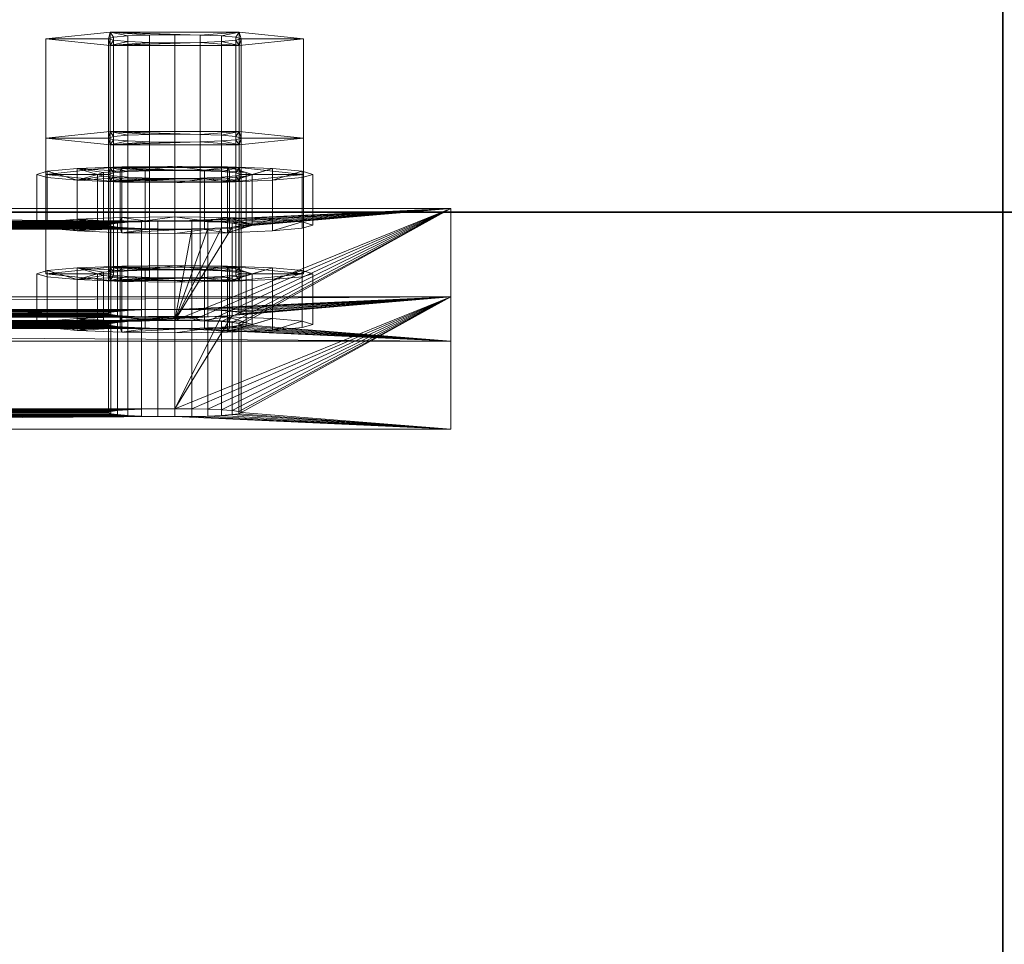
# Model space of a CAD drawing. Extents: x -0.3 to 41.3, y 0 to 17.8.
# Tile 539 of 625: x 34.2414 to 34.3306, y 10.9235 to 11.0072. Entities that reach past the tile are written whole.
import ezdxf

# ---------------------------------------------------------------- set-up
doc = ezdxf.new("R2010")
doc.units = 0
doc.header["$MEASUREMENT"] = 0
for name, color, linetype, lineweight in [('ANILHAS', 135, 'Continuous', 0), ('PLACAS_DE_BASE', 144, 'Continuous', 0), ('PORCAS', 157, 'Continuous', 0)]:
    doc.layers.add(name, color=color, linetype=linetype, lineweight=lineweight)
for name, color, linetype in [('V107', 7, 'Continuous'), ('V135', 7, 'Continuous'), ('V208', 7, 'Continuous'), ('V239', 7, 'Continuous'), ('V302', 7, 'Continuous'), ('V312', 7, 'Continuous')]:
    doc.layers.add(name, color=color, linetype=linetype)

msp = doc.modelspace()

# ---------------------------------------------------------------- linework, layer by layer
at = {"layer": 'V107', "color": 252, "true_color": 0x838383}
for points, invisible_edges in [([(34.33045, 10.98981, 196.60001), (34.18045, 10.98981, 196.60001), (34.18045, 10.83981, 196.60001)], 12), ([(34.33045, 10.98981, 196.00001), (34.18045, 10.98981, 196.00001), (34.18045, 10.83981, 196.00001)], 12), ([(34.33045, 10.98981, 196.60001), (34.18045, 10.83981, 196.60001), (34.25545, 10.83981, 196.60001)], 13), ([(34.33045, 10.98981, 196.00001), (34.18045, 10.83981, 196.00001), (34.25545, 10.83981, 196.00001)], 13), ([(34.33045, 10.98981, 196.60001), (34.25545, 10.83981, 196.60001), (34.33045, 10.83981, 196.60001)], 9), ([(34.33045, 10.98981, 196.00001), (34.25545, 10.83981, 196.00001), (34.33045, 10.83981, 196.00001)], 9), ([(35.43446, 10.98981, 196.60001), (34.33045, 10.98981, 196.60001), (34.33045, 10.83981, 196.60001)], 12), ([(35.43446, 10.98981, 196.00001), (34.33045, 10.98981, 196.00001), (34.33045, 10.83981, 196.00001)], 12), ([(35.43446, 10.98981, 196.60001), (34.33045, 10.83981, 196.60001), (35.43446, 10.83981, 196.60001)], 9), ([(35.43446, 10.98981, 196.00001), (34.33045, 10.83981, 196.00001), (35.43446, 10.83981, 196.00001)], 9)]:
    msp.add_3dface(points, dxfattribs=dict(at, invisible_edges=invisible_edges))
for points in [[(34.33045, 10.98981, 196.60001), (34.18045, 10.98981, 196.60001), (34.18045, 10.98981, 196.00001), (34.33045, 10.98981, 196.00001)], [(35.43446, 10.98981, 196.60001), (34.33045, 10.98981, 196.60001), (34.33045, 10.98981, 196.00001), (35.43446, 10.98981, 196.00001)], [(34.33045, 10.98981, 196.60001), (34.33045, 10.83981, 196.60001), (34.33045, 10.83981, 196.00001), (34.33045, 10.98981, 196.00001)], [(34.33045, 10.83981, 196.60001), (34.33045, 10.98981, 196.60001), (34.33045, 10.98981, 196.00001), (34.33045, 10.83981, 196.00001)]]:
    msp.add_3dface(points, dxfattribs=at)
at = {"layer": 'V135', "color": 252, "true_color": 0x838383}
for points, invisible_edges in [([(34.18045, 10.98981, 196.60001), (34.33045, 10.98981, 196.60001), (34.33045, 12.28691, 196.60001)], 12), ([(34.18045, 10.98981, 196.00001), (34.33045, 10.98981, 196.00001), (34.33045, 12.28691, 196.00001)], 12), ([(34.18045, 10.98981, 196.60001), (34.33045, 12.28691, 196.60001), (34.18045, 12.28691, 196.60001)], 9), ([(34.18045, 10.98981, 196.00001), (34.33045, 12.28691, 196.00001), (34.18045, 12.28691, 196.00001)], 9)]:
    msp.add_3dface(points, dxfattribs=dict(at, invisible_edges=invisible_edges))
for points in [[(34.33045, 10.98981, 196.60001), (34.33045, 12.28691, 196.60001), (34.33045, 12.28691, 196.00001), (34.33045, 10.98981, 196.00001)], [(34.18045, 10.98981, 196.60001), (34.33045, 10.98981, 196.60001), (34.33045, 10.98981, 196.00001), (34.18045, 10.98981, 196.00001)]]:
    msp.add_3dface(points, dxfattribs=at)
at = {"layer": 'V208', "color": 252, "true_color": 0x838383}
for points, invisible_edges in [([(34.33045, 10.98981, 199.55), (34.18045, 10.98981, 199.55), (34.18045, 10.83981, 199.55)], 12), ([(34.33045, 10.98981, 198.95), (34.18045, 10.98981, 198.95), (34.18045, 10.83981, 198.95)], 12), ([(34.33045, 10.98981, 199.55), (34.18045, 10.83981, 199.55), (34.25545, 10.83981, 199.55)], 13), ([(34.33045, 10.98981, 198.95), (34.18045, 10.83981, 198.95), (34.25545, 10.83981, 198.95)], 13), ([(34.33045, 10.98981, 199.55), (34.25545, 10.83981, 199.55), (34.33045, 10.83981, 199.55)], 9), ([(34.33045, 10.98981, 198.95), (34.25545, 10.83981, 198.95), (34.33045, 10.83981, 198.95)], 9), ([(35.43446, 10.98981, 199.55), (34.33045, 10.98981, 199.55), (34.33045, 10.83981, 199.55)], 12), ([(35.43446, 10.98981, 198.95), (34.33045, 10.98981, 198.95), (34.33045, 10.83981, 198.95)], 12), ([(35.43446, 10.98981, 199.55), (34.33045, 10.83981, 199.55), (35.43446, 10.83981, 199.55)], 9), ([(35.43446, 10.98981, 198.95), (34.33045, 10.83981, 198.95), (35.43446, 10.83981, 198.95)], 9)]:
    msp.add_3dface(points, dxfattribs=dict(at, invisible_edges=invisible_edges))
for points in [[(34.33045, 10.98981, 199.55), (34.18045, 10.98981, 199.55), (34.18045, 10.98981, 198.95), (34.33045, 10.98981, 198.95)], [(35.43446, 10.98981, 199.55), (34.33045, 10.98981, 199.55), (34.33045, 10.98981, 198.95), (35.43446, 10.98981, 198.95)], [(34.33045, 10.98981, 199.55), (34.33045, 10.83981, 199.55), (34.33045, 10.83981, 198.95), (34.33045, 10.98981, 198.95)], [(34.33045, 10.83981, 199.55), (34.33045, 10.98981, 199.55), (34.33045, 10.98981, 198.95), (34.33045, 10.83981, 198.95)]]:
    msp.add_3dface(points, dxfattribs=at)
at = {"layer": 'V239', "color": 252, "true_color": 0x838383}
for points, invisible_edges in [([(34.33045, 11.31714, 199.55), (34.18045, 11.31714, 199.55), (34.18045, 10.98981, 199.55)], 12), ([(34.33045, 11.31714, 198.95), (34.18045, 11.31714, 198.95), (34.18045, 10.98981, 198.95)], 12), ([(34.33045, 11.31714, 199.55), (34.18045, 10.98981, 199.55), (34.33045, 10.98981, 199.55)], 9), ([(34.33045, 11.31714, 198.95), (34.18045, 10.98981, 198.95), (34.33045, 10.98981, 198.95)], 9)]:
    msp.add_3dface(points, dxfattribs=dict(at, invisible_edges=invisible_edges))
for points in [[(34.33045, 10.98981, 199.55), (34.33045, 11.31714, 199.55), (34.33045, 11.31714, 198.95), (34.33045, 10.98981, 198.95)], [(34.18045, 10.98981, 199.55), (34.33045, 10.98981, 199.55), (34.33045, 10.98981, 198.95), (34.18045, 10.98981, 198.95)]]:
    msp.add_3dface(points, dxfattribs=at)
at = {"layer": 'V302', "color": 252, "true_color": 0x838383}
for points, invisible_edges in [([(34.33045, 10.98981, 200.60001), (34.18045, 10.98981, 200.60001), (34.18045, 10.83981, 200.60001)], 12), ([(34.33045, 10.98981, 200.30001), (34.18045, 10.98981, 200.30001), (34.18045, 10.83981, 200.30001)], 12), ([(34.33045, 10.98981, 200.60001), (34.18045, 10.83981, 200.60001), (34.33045, 10.83981, 200.60001)], 9), ([(34.33045, 10.98981, 200.30001), (34.18045, 10.83981, 200.30001), (34.33045, 10.83981, 200.30001)], 9)]:
    msp.add_3dface(points, dxfattribs=dict(at, invisible_edges=invisible_edges))
for points in [[(34.33045, 10.98981, 200.60001), (34.18045, 10.98981, 200.60001), (34.18045, 10.98981, 200.30001), (34.33045, 10.98981, 200.30001)], [(34.33045, 10.83981, 200.60001), (34.33045, 10.98981, 200.60001), (34.33045, 10.98981, 200.30001), (34.33045, 10.83981, 200.30001)]]:
    msp.add_3dface(points, dxfattribs=at)
at = {"layer": 'V312', "color": 252, "true_color": 0x838383}
for points, invisible_edges in [([(34.33045, 11.31714, 200.60001), (34.18045, 11.31714, 200.60001), (34.18045, 10.98981, 200.60001)], 12), ([(34.33045, 11.31714, 200.30001), (34.18045, 11.31714, 200.30001), (34.18045, 10.98981, 200.30001)], 12), ([(34.33045, 11.31714, 200.60001), (34.18045, 10.98981, 200.60001), (34.33045, 10.98981, 200.60001)], 9), ([(34.33045, 11.31714, 200.30001), (34.18045, 10.98981, 200.30001), (34.33045, 10.98981, 200.30001)], 9)]:
    msp.add_3dface(points, dxfattribs=dict(at, invisible_edges=invisible_edges))
for points in [[(34.33045, 10.98981, 200.60001), (34.33045, 11.31714, 200.60001), (34.33045, 11.31714, 200.30001), (34.33045, 10.98981, 200.30001)], [(34.18045, 10.98981, 200.60001), (34.33045, 10.98981, 200.60001), (34.33045, 10.98981, 200.30001), (34.18045, 10.98981, 200.30001)]]:
    msp.add_3dface(points, dxfattribs=at)

# ---------------------------------------------------------------- meshes
at = {"layer": 'ANILHAS'}
mesh = msp.add_polyface(dxfattribs=at)
corners = [(34.24295, 10.98863, 199.461), (34.24295, 10.99322, 199.46073), (34.2439, 10.98834, 199.45623), (34.2439, 10.98892, 199.46577), (34.2439, 10.99293, 199.45595), (34.2439, 10.99351, 199.4655), (34.24661, 10.9881, 199.45218), (34.24661, 10.98916, 199.46983), (34.24661, 10.99269, 199.4519), (34.24661, 10.99375, 199.46955), (34.24845, 10.98863, 199.461), (34.24845, 10.99322, 199.46073), (34.24898, 10.98847, 199.45833), (34.24898, 10.98879, 199.46368), (34.24898, 10.99306, 199.45805), (34.24898, 10.99338, 199.4634), (34.2505, 10.98833, 199.45606), (34.2505, 10.98893, 199.46594), (34.2505, 10.99292, 199.45578), (34.2505, 10.99352, 199.46567), (34.25067, 10.98794, 199.44947), (34.25067, 10.98932, 199.47253), (34.25067, 10.99253, 199.4492), (34.25067, 10.99391, 199.47226), (34.25277, 10.98824, 199.45454), (34.25277, 10.98902, 199.46746), (34.25277, 10.99283, 199.45427), (34.25277, 10.99361, 199.46718), (34.25545, 10.98788, 199.44852), (34.25545, 10.98821, 199.45401), (34.25545, 10.98905, 199.46799), (34.25545, 10.98938, 199.47348), (34.25545, 10.99247, 199.44825), (34.25545, 10.9928, 199.45374), (34.25545, 10.99364, 199.46771), (34.25545, 10.99397, 199.4732), (34.25813, 10.98824, 199.45454), (34.25813, 10.98902, 199.46746), (34.25813, 10.99283, 199.45427), (34.25813, 10.99361, 199.46718), (34.26023, 10.98794, 199.44947), (34.26023, 10.98932, 199.47253), (34.26023, 10.99253, 199.4492), (34.26023, 10.99391, 199.47226), (34.2604, 10.98833, 199.45606), (34.2604, 10.98893, 199.46594), (34.2604, 10.99292, 199.45578), (34.2604, 10.99352, 199.46567), (34.26192, 10.98847, 199.45833), (34.26192, 10.98879, 199.46368), (34.26192, 10.99306, 199.45805), (34.26192, 10.99338, 199.4634), (34.26245, 10.98863, 199.461), (34.26245, 10.99322, 199.46073), (34.26429, 10.9881, 199.45218), (34.26429, 10.98916, 199.46983), (34.26429, 10.99269, 199.4519), (34.26429, 10.99375, 199.46955), (34.267, 10.98834, 199.45623), (34.267, 10.98892, 199.46577), (34.267, 10.99293, 199.45595), (34.267, 10.99351, 199.4655), (34.26795, 10.98863, 199.461), (34.26795, 10.99322, 199.46073)]
mesh.append_faces([[corners[k] for k in face] for face in [(0, 3, 5, 1), (3, 7, 9, 5), (7, 21, 23, 9), (21, 31, 35, 23), (31, 41, 43, 35), (41, 55, 57, 43), (55, 59, 61, 57), (59, 62, 63, 61), (62, 58, 60, 63), (58, 54, 56, 60), (54, 40, 42, 56), (40, 28, 32, 42), (28, 20, 22, 32), (20, 6, 8, 22), (6, 2, 4, 8), (2, 0, 1, 4), (10, 12, 14, 11), (12, 16, 18, 14), (16, 24, 26, 18), (24, 29, 33, 26), (29, 36, 38, 33), (36, 44, 46, 38), (44, 48, 50, 46), (48, 52, 53, 50), (52, 49, 51, 53), (49, 45, 47, 51), (45, 37, 39, 47), (37, 30, 34, 39), (30, 25, 27, 34), (25, 17, 19, 27), (17, 13, 15, 19), (13, 10, 11, 15)]])
mesh.append_faces([[corners[k] for k in face] for face in [(59, 58, 62), (2, 3, 0), (60, 61, 63), (5, 4, 1)]], dxfattribs={"vtx0": -1})
mesh.append_faces([[corners[k] for k in face] for face in [(41, 52, 55), (52, 41, 49), (49, 41, 45), (45, 41, 37), (37, 31, 30), (30, 31, 25), (25, 21, 17), (17, 7, 13), (13, 7, 10), (58, 59, 54), (54, 55, 40), (40, 36, 28), (28, 29, 20), (20, 16, 6), (6, 3, 2), (61, 56, 57), (53, 42, 50), (50, 42, 46), (46, 42, 38), (38, 32, 33), (33, 22, 26), (26, 22, 18), (18, 8, 14), (14, 8, 11), (9, 8, 5), (43, 39, 35), (35, 27, 23), (23, 19, 9)]], dxfattribs={"vtx0": -1, "vtx1": -1})
mesh.append_faces([[corners[k] for k in face] for face in [(40, 55, 52), (6, 10, 7), (57, 42, 53), (11, 8, 9)]], dxfattribs={"vtx0": -1, "vtx1": -1, "vtx2": -1})
mesh.append_faces([[corners[k] for k in face] for face in [(37, 41, 31), (25, 31, 21), (17, 21, 7), (54, 59, 55), (40, 52, 48), (40, 48, 44), (40, 44, 36), (28, 36, 29), (20, 29, 24), (20, 24, 16), (6, 16, 12), (6, 12, 10), (6, 7, 3), (61, 60, 56), (57, 56, 42), (38, 42, 32), (33, 32, 22), (18, 22, 8), (5, 8, 4), (53, 43, 57), (43, 53, 51), (43, 51, 47), (43, 47, 39), (35, 39, 34), (35, 34, 27), (23, 27, 19), (9, 19, 15), (9, 15, 11)]], dxfattribs={"vtx0": -1, "vtx2": -1})
mesh = msp.add_polyface(dxfattribs=at)
corners = [(34.24295, 10.97963, 199.31127), (34.24295, 10.98422, 199.311), (34.2439, 10.97935, 199.3065), (34.2439, 10.97992, 199.31604), (34.2439, 10.98394, 199.30622), (34.2439, 10.98451, 199.31577), (34.24661, 10.9791, 199.30245), (34.24661, 10.98016, 199.3201), (34.24661, 10.98369, 199.30217), (34.24661, 10.98475, 199.31982), (34.24845, 10.97963, 199.31127), (34.24845, 10.98422, 199.311), (34.24898, 10.97947, 199.3086), (34.24898, 10.97979, 199.31395), (34.24898, 10.98406, 199.30832), (34.24898, 10.98438, 199.31367), (34.2505, 10.97934, 199.30633), (34.2505, 10.97993, 199.31621), (34.2505, 10.98393, 199.30605), (34.2505, 10.98452, 199.31594), (34.25067, 10.97894, 199.29974), (34.25067, 10.98032, 199.3228), (34.25067, 10.98353, 199.29947), (34.25067, 10.98492, 199.32253), (34.25277, 10.97924, 199.30481), (34.25277, 10.98002, 199.31773), (34.25277, 10.98384, 199.30454), (34.25277, 10.98461, 199.31745), (34.25545, 10.97888, 199.29879), (34.25545, 10.97921, 199.30428), (34.25545, 10.98005, 199.31826), (34.25545, 10.98038, 199.32375), (34.25545, 10.98347, 199.29852), (34.25545, 10.9838, 199.30401), (34.25545, 10.98464, 199.31798), (34.25545, 10.98497, 199.32347), (34.25813, 10.97924, 199.30481), (34.25813, 10.98002, 199.31773), (34.25813, 10.98384, 199.30454), (34.25813, 10.98461, 199.31745), (34.26023, 10.97894, 199.29974), (34.26023, 10.98032, 199.3228), (34.26023, 10.98353, 199.29947), (34.26023, 10.98492, 199.32253), (34.2604, 10.97934, 199.30633), (34.2604, 10.97993, 199.31621), (34.2604, 10.98393, 199.30605), (34.2604, 10.98452, 199.31594), (34.26192, 10.97947, 199.3086), (34.26192, 10.97979, 199.31395), (34.26192, 10.98406, 199.30832), (34.26192, 10.98438, 199.31367), (34.26245, 10.97963, 199.31127), (34.26245, 10.98422, 199.311), (34.26429, 10.9791, 199.30245), (34.26429, 10.98016, 199.3201), (34.26429, 10.98369, 199.30217), (34.26429, 10.98475, 199.31982), (34.267, 10.97935, 199.3065), (34.267, 10.97992, 199.31604), (34.267, 10.98394, 199.30622), (34.267, 10.98451, 199.31577), (34.26795, 10.97963, 199.31127), (34.26795, 10.98422, 199.311)]
mesh.append_faces([[corners[k] for k in face] for face in [(0, 3, 5, 1), (3, 7, 9, 5), (7, 21, 23, 9), (21, 31, 35, 23), (31, 41, 43, 35), (41, 55, 57, 43), (55, 59, 61, 57), (59, 62, 63, 61), (62, 58, 60, 63), (58, 54, 56, 60), (54, 40, 42, 56), (40, 28, 32, 42), (28, 20, 22, 32), (20, 6, 8, 22), (6, 2, 4, 8), (2, 0, 1, 4), (10, 12, 14, 11), (12, 16, 18, 14), (16, 24, 26, 18), (24, 29, 33, 26), (29, 36, 38, 33), (36, 44, 46, 38), (44, 48, 50, 46), (48, 52, 53, 50), (52, 49, 51, 53), (49, 45, 47, 51), (45, 37, 39, 47), (37, 30, 34, 39), (30, 25, 27, 34), (25, 17, 19, 27), (17, 13, 15, 19), (13, 10, 11, 15)]])
mesh.append_faces([[corners[k] for k in face] for face in [(59, 58, 62), (2, 3, 0), (60, 61, 63), (5, 4, 1)]], dxfattribs={"vtx0": -1})
mesh.append_faces([[corners[k] for k in face] for face in [(41, 52, 55), (52, 41, 49), (49, 41, 45), (45, 41, 37), (37, 31, 30), (30, 31, 25), (25, 21, 17), (17, 7, 13), (13, 7, 10), (58, 59, 54), (54, 55, 40), (40, 36, 28), (28, 29, 20), (20, 16, 6), (6, 3, 2), (61, 56, 57), (53, 42, 50), (50, 42, 46), (46, 42, 38), (38, 32, 33), (33, 22, 26), (26, 22, 18), (18, 8, 14), (14, 8, 11), (9, 8, 5), (43, 39, 35), (35, 27, 23), (23, 19, 9)]], dxfattribs={"vtx0": -1, "vtx1": -1})
mesh.append_faces([[corners[k] for k in face] for face in [(40, 55, 52), (6, 10, 7), (57, 42, 53), (11, 8, 9)]], dxfattribs={"vtx0": -1, "vtx1": -1, "vtx2": -1})
mesh.append_faces([[corners[k] for k in face] for face in [(37, 41, 31), (25, 31, 21), (17, 21, 7), (54, 59, 55), (40, 52, 48), (40, 48, 44), (40, 44, 36), (28, 36, 29), (20, 29, 24), (20, 24, 16), (6, 16, 12), (6, 12, 10), (6, 7, 3), (61, 60, 56), (57, 56, 42), (38, 42, 32), (33, 32, 22), (18, 22, 8), (5, 8, 4), (53, 43, 57), (43, 53, 51), (43, 51, 47), (43, 47, 39), (35, 39, 34), (35, 34, 27), (23, 27, 19), (9, 19, 15), (9, 15, 11)]], dxfattribs={"vtx0": -1, "vtx2": -1})
at = {"layer": 'PLACAS_DE_BASE'}
mesh = msp.add_polyface(dxfattribs=at)
corners = [(34.10545, 10.97129, 199.30577), (34.08045, 10.97015, 199.2868), (34.25545, 10.97129, 199.30577), (34.10545, 10.98028, 199.4555), (34.10545, 10.97201, 199.31775), (34.25545, 10.98028, 199.4555), (34.08045, 10.98214, 199.48644), (34.10545, 10.981, 199.46748), (34.28045, 10.98214, 199.48644), (34.2539, 10.9803, 199.4557), (34.107, 10.9803, 199.4557), (34.25245, 10.98033, 199.4563), (34.10845, 10.98033, 199.4563), (34.107, 10.98099, 199.46727), (34.25545, 10.981, 199.46748), (34.2539, 10.9713, 199.30597), (34.107, 10.9713, 199.30597), (34.25245, 10.97134, 199.30657), (34.10845, 10.97134, 199.30657), (34.107, 10.97199, 199.31754), (34.25545, 10.97201, 199.31775), (34.08045, 10.97813, 199.28632), (34.10545, 10.97927, 199.30529), (34.28045, 10.97813, 199.28632), (34.10545, 10.97999, 199.31727), (34.10121, 10.98837, 199.45677), (34.25545, 10.97999, 199.31727), (34.10245, 10.98832, 199.45582), (34.1039, 10.98828, 199.45522), (34.10545, 10.98827, 199.45502), (34.10545, 10.98899, 199.467), (34.08045, 10.99013, 199.48596), (34.25545, 10.98899, 199.467), (34.107, 10.98828, 199.45522), (34.25545, 10.98827, 199.45502), (34.2539, 10.98898, 199.46679), (34.107, 10.98898, 199.46679), (34.107, 10.97928, 199.30549), (34.25545, 10.97927, 199.30529), (34.2539, 10.97998, 199.31706), (34.107, 10.97998, 199.31706), (34.10845, 10.97932, 199.30609), (34.10969, 10.97139, 199.30752), (34.10969, 10.97938, 199.30704), (34.11065, 10.97147, 199.30876), (34.11065, 10.97945, 199.30828), (34.11125, 10.97155, 199.31021), (34.11125, 10.97954, 199.30973), (34.11145, 10.97165, 199.31176), (34.11145, 10.97963, 199.31128), (34.11125, 10.97174, 199.31331), (34.11125, 10.97973, 199.31283), (34.11065, 10.97183, 199.31475), (34.11065, 10.97981, 199.31427), (34.10969, 10.9719, 199.31599), (34.10969, 10.97989, 199.31551), (34.10845, 10.97196, 199.31694), (34.10845, 10.97994, 199.31646), (34.10845, 10.98832, 199.45582), (34.10969, 10.98039, 199.45725), (34.10969, 10.98837, 199.45677), (34.11065, 10.98046, 199.45849), (34.11065, 10.98845, 199.45801), (34.11125, 10.98055, 199.45994), (34.11125, 10.98854, 199.45946), (34.11145, 10.98064, 199.46149), (34.11145, 10.98863, 199.46101), (34.11125, 10.98074, 199.46304), (34.11125, 10.98872, 199.46256), (34.11065, 10.98082, 199.46448), (34.11065, 10.98881, 199.464), (34.10969, 10.9809, 199.46572), (34.10969, 10.98888, 199.46524), (34.10845, 10.98096, 199.46667), (34.10845, 10.98894, 199.46619)]
mesh.append_faces([[corners[k] for k in face] for face in [(16, 18, 41, 37), (18, 42, 43, 41), (42, 44, 45, 43), (44, 46, 47, 45), (46, 48, 49, 47), (48, 50, 51, 49), (50, 52, 53, 51), (52, 54, 55, 53), (54, 56, 57, 55), (56, 19, 40, 57), (10, 12, 58, 33), (12, 59, 60, 58), (59, 61, 62, 60), (61, 63, 64, 62), (63, 65, 66, 64), (65, 67, 68, 66), (67, 69, 70, 68), (69, 71, 72, 70), (71, 73, 74, 72), (73, 13, 36, 74)]])
mesh.append_faces([[corners[k] for k in face] for face in [(6, 7, 8), (3, 9, 10), (10, 11, 12), (13, 14, 7), (0, 15, 16), (16, 17, 18), (19, 20, 4), (21, 22, 23), (33, 34, 29), (37, 38, 22)]], dxfattribs={"vtx0": -1, "vtx1": -1})
mesh.append_faces([[corners[k] for k in face] for face in [(0, 1, 2), (3, 4, 5), (24, 25, 26), (30, 31, 32)]], dxfattribs={"vtx0": -1, "vtx1": -1, "vtx2": -1})
mesh.append_faces([[corners[k] for k in face] for face in [(26, 25, 27), (26, 27, 28), (26, 28, 29), (35, 36, 30), (39, 40, 24)]], dxfattribs={"vtx0": -1, "vtx2": -1})
mesh = msp.add_polyface(dxfattribs=at)
corners = [(34.2539, 10.9803, 199.4557), (34.10545, 10.98028, 199.4555), (34.25545, 10.98028, 199.4555), (34.107, 10.9803, 199.4557), (34.25245, 10.98033, 199.4563), (34.10845, 10.98033, 199.4563), (34.25121, 10.98039, 199.45725), (34.10969, 10.98039, 199.45725), (34.25025, 10.98046, 199.45849), (34.11065, 10.98046, 199.45849), (34.24965, 10.98055, 199.45994), (34.11125, 10.98055, 199.45994), (34.24945, 10.98064, 199.46149), (34.11145, 10.98064, 199.46149), (34.24965, 10.98074, 199.46304), (34.11125, 10.98074, 199.46304), (34.25025, 10.98082, 199.46448), (34.11065, 10.98082, 199.46448), (34.25121, 10.9809, 199.46572), (34.10969, 10.9809, 199.46572), (34.25245, 10.98096, 199.46667), (34.2539, 10.9713, 199.30597), (34.10545, 10.97129, 199.30577), (34.25545, 10.97129, 199.30577), (34.107, 10.9713, 199.30597), (34.25245, 10.97134, 199.30657), (34.10845, 10.97134, 199.30657), (34.25121, 10.97139, 199.30752), (34.10969, 10.97139, 199.30752), (34.25025, 10.97147, 199.30876), (34.11065, 10.97147, 199.30876), (34.24965, 10.97155, 199.31021), (34.11125, 10.97155, 199.31021), (34.24945, 10.97165, 199.31176), (34.11145, 10.97165, 199.31176), (34.24965, 10.97174, 199.31331), (34.11125, 10.97174, 199.31331), (34.25025, 10.97183, 199.31475), (34.11065, 10.97183, 199.31475), (34.25121, 10.9719, 199.31599), (34.10969, 10.9719, 199.31599), (34.25245, 10.97196, 199.31694), (34.25245, 10.98832, 199.45582), (34.10969, 10.98837, 199.45677), (34.25121, 10.98837, 199.45677), (34.11065, 10.98845, 199.45801), (34.25025, 10.98845, 199.45801), (34.11125, 10.98854, 199.45946), (34.24965, 10.98854, 199.45946), (34.11145, 10.98863, 199.46101), (34.24945, 10.98863, 199.46101), (34.11125, 10.98872, 199.46256), (34.24965, 10.98872, 199.46256), (34.11065, 10.98881, 199.464), (34.25025, 10.98881, 199.464), (34.10969, 10.98888, 199.46524), (34.25121, 10.98888, 199.46524), (34.10845, 10.98894, 199.46619), (34.25245, 10.98894, 199.46619), (34.107, 10.98898, 199.46679), (34.2539, 10.98898, 199.46679), (34.25245, 10.97932, 199.30609), (34.10969, 10.97938, 199.30704), (34.25121, 10.97938, 199.30704), (34.11065, 10.97945, 199.30828), (34.25025, 10.97945, 199.30828), (34.11125, 10.97954, 199.30973), (34.24965, 10.97954, 199.30973), (34.11145, 10.97963, 199.31128), (34.24945, 10.97963, 199.31128), (34.11125, 10.97973, 199.31283), (34.24965, 10.97973, 199.31283), (34.11065, 10.97981, 199.31427), (34.25025, 10.97981, 199.31427), (34.10969, 10.97989, 199.31551), (34.25121, 10.97989, 199.31551), (34.10845, 10.97994, 199.31646), (34.25245, 10.97994, 199.31646), (34.107, 10.97998, 199.31706), (34.2539, 10.97998, 199.31706), (34.08045, 10.98214, 199.48644), (34.28045, 10.98214, 199.48644), (34.28045, 10.99013, 199.48596), (34.08045, 10.99013, 199.48596)]
mesh.append_faces([[corners[k] for k in face] for face in [(80, 81, 82, 83)]])
mesh.append_faces([[corners[k] for k in face] for face in [(0, 1, 2), (21, 22, 23), (42, 43, 44), (44, 45, 46), (46, 47, 48), (48, 49, 50), (50, 51, 52), (52, 53, 54), (54, 55, 56), (56, 57, 58), (58, 59, 60), (61, 62, 63), (63, 64, 65), (65, 66, 67), (67, 68, 69), (69, 70, 71), (71, 72, 73), (73, 74, 75), (75, 76, 77), (77, 78, 79)]], dxfattribs={"vtx0": -1, "vtx1": -1})
mesh.append_faces([[corners[k] for k in face] for face in [(3, 0, 4), (5, 4, 6), (7, 6, 8), (9, 8, 10), (11, 10, 12), (13, 12, 14), (15, 14, 16), (17, 16, 18), (19, 18, 20), (24, 21, 25), (26, 25, 27), (28, 27, 29), (30, 29, 31), (32, 31, 33), (34, 33, 35), (36, 35, 37), (38, 37, 39), (40, 39, 41)]], dxfattribs={"vtx0": -1, "vtx2": -1})
mesh = msp.add_polyface(dxfattribs=at)
corners = [(34.28045, 10.97015, 199.2868), (34.25545, 10.97129, 199.30577), (34.08045, 10.97015, 199.2868), (34.25545, 10.97201, 199.31775), (34.25969, 10.98039, 199.45725), (34.10545, 10.97201, 199.31775), (34.25845, 10.98033, 199.4563), (34.257, 10.9803, 199.4557), (34.25545, 10.98028, 199.4555), (34.25545, 10.981, 199.46748), (34.28045, 10.98214, 199.48644), (34.10545, 10.981, 199.46748), (34.10845, 10.98096, 199.46667), (34.25245, 10.98096, 199.46667), (34.2539, 10.98099, 199.46727), (34.107, 10.98099, 199.46727), (34.10845, 10.97196, 199.31694), (34.25245, 10.97196, 199.31694), (34.2539, 10.97199, 199.31754), (34.107, 10.97199, 199.31754), (34.25545, 10.97927, 199.30529), (34.28045, 10.97813, 199.28632), (34.10545, 10.97927, 199.30529), (34.25545, 10.98827, 199.45502), (34.25545, 10.97999, 199.31727), (34.10545, 10.98827, 199.45502), (34.28045, 10.99013, 199.48596), (34.25545, 10.98899, 199.467), (34.08045, 10.99013, 199.48596), (34.107, 10.98828, 199.45522), (34.2539, 10.98828, 199.45522), (34.10845, 10.98832, 199.45582), (34.25245, 10.98832, 199.45582), (34.2539, 10.98898, 199.46679), (34.10545, 10.98899, 199.467), (34.107, 10.97928, 199.30549), (34.2539, 10.97928, 199.30549), (34.10845, 10.97932, 199.30609), (34.25245, 10.97932, 199.30609), (34.2539, 10.97998, 199.31706), (34.10545, 10.97999, 199.31727), (34.24945, 10.97165, 199.31176), (34.24965, 10.97155, 199.31021), (34.24965, 10.97954, 199.30973), (34.24945, 10.97963, 199.31128), (34.25025, 10.97147, 199.30876), (34.25025, 10.97945, 199.30828), (34.25121, 10.97139, 199.30752), (34.25121, 10.97938, 199.30704), (34.25245, 10.97134, 199.30657), (34.2539, 10.9713, 199.30597), (34.25245, 10.97994, 199.31646), (34.25121, 10.9719, 199.31599), (34.25121, 10.97989, 199.31551), (34.25025, 10.97183, 199.31475), (34.25025, 10.97981, 199.31427), (34.24965, 10.97174, 199.31331), (34.24965, 10.97973, 199.31283), (34.24945, 10.98064, 199.46149), (34.24965, 10.98055, 199.45994), (34.24965, 10.98854, 199.45946), (34.24945, 10.98863, 199.46101), (34.25025, 10.98046, 199.45849), (34.25025, 10.98845, 199.45801), (34.25121, 10.98039, 199.45725), (34.25121, 10.98837, 199.45677), (34.25245, 10.98033, 199.4563), (34.2539, 10.9803, 199.4557), (34.25245, 10.98894, 199.46619), (34.25121, 10.9809, 199.46572), (34.25121, 10.98888, 199.46524), (34.25025, 10.98082, 199.46448), (34.25025, 10.98881, 199.464), (34.24965, 10.98074, 199.46304), (34.24965, 10.98872, 199.46256)]
mesh.append_faces([[corners[k] for k in face] for face in [(41, 42, 43, 44), (42, 45, 46, 43), (45, 47, 48, 46), (47, 49, 38, 48), (49, 50, 36, 38), (18, 17, 51, 39), (17, 52, 53, 51), (52, 54, 55, 53), (54, 56, 57, 55), (56, 41, 44, 57), (58, 59, 60, 61), (59, 62, 63, 60), (62, 64, 65, 63), (64, 66, 32, 65), (66, 67, 30, 32), (14, 13, 68, 33), (13, 69, 70, 68), (69, 71, 72, 70), (71, 73, 74, 72), (73, 58, 61, 74)]])
mesh.append_faces([[corners[k] for k in face] for face in [(0, 1, 2), (26, 27, 28), (23, 29, 30), (30, 31, 32), (33, 34, 27), (20, 35, 36), (36, 37, 38), (39, 40, 24)]], dxfattribs={"vtx0": -1, "vtx1": -1})
mesh.append_faces([[corners[k] for k in face] for face in [(3, 4, 5), (9, 10, 11), (20, 21, 22), (23, 24, 25)]], dxfattribs={"vtx0": -1, "vtx1": -1, "vtx2": -1})
mesh.append_faces([[corners[k] for k in face] for face in [(5, 4, 6), (5, 6, 7), (5, 7, 8), (12, 13, 14), (15, 14, 9), (16, 17, 18), (19, 18, 3)]], dxfattribs={"vtx0": -1, "vtx2": -1})
mesh = msp.add_polyface(dxfattribs=at)
corners = [(34.25545, 10.97129, 199.30577), (34.28045, 10.97015, 199.2868), (34.257, 10.9713, 199.30597), (34.257, 10.97199, 199.31754), (34.28045, 10.98214, 199.48644), (34.25545, 10.97201, 199.31775), (34.26065, 10.98046, 199.45849), (34.25969, 10.98039, 199.45725), (34.257, 10.98099, 199.46727), (34.25545, 10.981, 199.46748), (34.257, 10.97928, 199.30549), (34.28045, 10.97813, 199.28632), (34.25545, 10.97927, 199.30529), (34.28045, 10.99013, 199.48596), (34.257, 10.97998, 199.31706), (34.25545, 10.97999, 199.31727), (34.26065, 10.98845, 199.45801), (34.25969, 10.98837, 199.45677), (34.25845, 10.98832, 199.45582), (34.257, 10.98828, 199.45522), (34.25545, 10.98827, 199.45502), (34.257, 10.98898, 199.46679), (34.25545, 10.98899, 199.467), (34.2539, 10.9713, 199.30597), (34.2539, 10.97928, 199.30549), (34.25845, 10.97134, 199.30657), (34.25845, 10.97932, 199.30609), (34.25969, 10.97139, 199.30752), (34.25969, 10.97938, 199.30704), (34.26065, 10.97147, 199.30876), (34.26065, 10.97945, 199.30828), (34.26125, 10.97155, 199.31021), (34.26125, 10.97954, 199.30973), (34.26145, 10.97165, 199.31176), (34.26145, 10.97963, 199.31128), (34.26125, 10.97174, 199.31331), (34.26125, 10.97973, 199.31283), (34.26065, 10.97183, 199.31475), (34.26065, 10.97981, 199.31427), (34.25969, 10.9719, 199.31599), (34.25969, 10.97989, 199.31551), (34.25845, 10.97196, 199.31694), (34.25845, 10.97994, 199.31646), (34.2539, 10.97199, 199.31754), (34.2539, 10.97998, 199.31706), (34.2539, 10.9803, 199.4557), (34.25545, 10.98028, 199.4555), (34.2539, 10.98828, 199.45522), (34.257, 10.9803, 199.4557), (34.25845, 10.98033, 199.4563), (34.26125, 10.98055, 199.45994), (34.26125, 10.98854, 199.45946), (34.26145, 10.98064, 199.46149), (34.26145, 10.98863, 199.46101), (34.26125, 10.98074, 199.46304), (34.26125, 10.98872, 199.46256), (34.26065, 10.98082, 199.46448), (34.26065, 10.98881, 199.464), (34.25969, 10.9809, 199.46572), (34.25969, 10.98888, 199.46524), (34.25845, 10.98096, 199.46667), (34.25845, 10.98894, 199.46619), (34.2539, 10.98099, 199.46727), (34.2539, 10.98898, 199.46679)]
mesh.append_faces([[corners[k] for k in face] for face in [(23, 0, 12, 24), (0, 2, 10, 12), (2, 25, 26, 10), (25, 27, 28, 26), (27, 29, 30, 28), (29, 31, 32, 30), (31, 33, 34, 32), (33, 35, 36, 34), (35, 37, 38, 36), (37, 39, 40, 38), (39, 41, 42, 40), (41, 3, 14, 42), (3, 5, 15, 14), (5, 43, 44, 15), (45, 46, 20, 47), (46, 48, 19, 20), (48, 49, 18, 19), (49, 7, 17, 18), (7, 6, 16, 17), (6, 50, 51, 16), (50, 52, 53, 51), (52, 54, 55, 53), (54, 56, 57, 55), (56, 58, 59, 57), (58, 60, 61, 59), (60, 8, 21, 61), (8, 9, 22, 21), (9, 62, 63, 22)]])
mesh.append_faces([[corners[k] for k in face] for face in [(0, 1, 2), (3, 4, 5), (8, 4, 9), (10, 11, 12), (16, 15, 17), (17, 15, 18), (18, 15, 19), (19, 15, 20)]], dxfattribs={"vtx0": -1, "vtx1": -1})
mesh.append_faces([[corners[k] for k in face] for face in [(5, 6, 7), (13, 14, 15), (13, 21, 22)]], dxfattribs={"vtx0": -1, "vtx2": -1})
mesh = msp.add_polyface(dxfattribs=at)
corners = [(34.257, 10.9713, 199.30597), (34.28045, 10.97015, 199.2868), (34.25845, 10.97134, 199.30657), (34.25969, 10.97139, 199.30752), (34.26065, 10.97147, 199.30876), (34.26125, 10.97155, 199.31021), (34.26145, 10.97165, 199.31176), (34.28045, 10.98214, 199.48644), (34.26125, 10.97174, 199.31331), (34.26065, 10.97183, 199.31475), (34.25969, 10.9719, 199.31599), (34.25845, 10.97196, 199.31694), (34.257, 10.97199, 199.31754), (34.25545, 10.97201, 199.31775), (34.26065, 10.98046, 199.45849), (34.26125, 10.98055, 199.45994), (34.26145, 10.98064, 199.46149), (34.26125, 10.98074, 199.46304), (34.26065, 10.98082, 199.46448), (34.25969, 10.9809, 199.46572), (34.25845, 10.98096, 199.46667), (34.257, 10.98099, 199.46727), (34.28045, 10.97813, 199.28632), (34.26145, 10.97963, 199.31128), (34.28045, 10.99013, 199.48596), (34.26125, 10.97954, 199.30973), (34.26065, 10.97945, 199.30828), (34.25969, 10.97938, 199.30704), (34.25845, 10.97932, 199.30609), (34.257, 10.97928, 199.30549), (34.26125, 10.97973, 199.31283), (34.26065, 10.97981, 199.31427), (34.25969, 10.97989, 199.31551), (34.25845, 10.97994, 199.31646), (34.257, 10.97998, 199.31706), (34.25545, 10.97999, 199.31727), (34.26065, 10.98845, 199.45801), (34.26125, 10.98854, 199.45946), (34.26145, 10.98863, 199.46101), (34.26125, 10.98872, 199.46256), (34.26065, 10.98881, 199.464), (34.25969, 10.98888, 199.46524), (34.25845, 10.98894, 199.46619), (34.257, 10.98898, 199.46679)]
mesh.append_faces([[corners[k] for k in face] for face in [(7, 1, 22, 24)]])
mesh.append_faces([[corners[k] for k in face] for face in [(0, 1, 2), (2, 1, 3), (3, 1, 4), (4, 1, 5), (5, 1, 6), (6, 7, 8), (8, 7, 9), (9, 7, 10), (10, 7, 11), (11, 7, 12), (14, 7, 15), (15, 7, 16), (16, 7, 17), (17, 7, 18), (18, 7, 19), (19, 7, 20), (20, 7, 21), (22, 23, 24), (23, 22, 25), (25, 22, 26), (26, 22, 27), (27, 22, 28), (28, 22, 29)]], dxfattribs={"vtx0": -1, "vtx1": -1})
mesh.append_faces([[corners[k] for k in face] for face in [(13, 7, 14), (24, 35, 36)]], dxfattribs={"vtx0": -1, "vtx1": -1, "vtx2": -1})
mesh.append_faces([[corners[k] for k in face] for face in [(6, 1, 7), (24, 23, 30), (24, 30, 31), (24, 31, 32), (24, 32, 33), (24, 33, 34), (24, 36, 37), (24, 37, 38), (24, 38, 39), (24, 39, 40), (24, 40, 41), (24, 41, 42), (24, 42, 43)]], dxfattribs={"vtx0": -1, "vtx2": -1})
mesh = msp.add_polyface(dxfattribs=at)
corners = [(34.10845, 10.98033, 199.4563), (34.25121, 10.98039, 199.45725), (34.10969, 10.98039, 199.45725), (34.25025, 10.98046, 199.45849), (34.11065, 10.98046, 199.45849), (34.24965, 10.98055, 199.45994), (34.11125, 10.98055, 199.45994), (34.24945, 10.98064, 199.46149), (34.11145, 10.98064, 199.46149), (34.24965, 10.98074, 199.46304), (34.11125, 10.98074, 199.46304), (34.25025, 10.98082, 199.46448), (34.11065, 10.98082, 199.46448), (34.25121, 10.9809, 199.46572), (34.10969, 10.9809, 199.46572), (34.25245, 10.98096, 199.46667), (34.10845, 10.98096, 199.46667), (34.2539, 10.98099, 199.46727), (34.107, 10.98099, 199.46727), (34.10845, 10.97134, 199.30657), (34.25121, 10.97139, 199.30752), (34.10969, 10.97139, 199.30752), (34.25025, 10.97147, 199.30876), (34.11065, 10.97147, 199.30876), (34.24965, 10.97155, 199.31021), (34.11125, 10.97155, 199.31021), (34.24945, 10.97165, 199.31176), (34.11145, 10.97165, 199.31176), (34.24965, 10.97174, 199.31331), (34.11125, 10.97174, 199.31331), (34.25025, 10.97183, 199.31475), (34.11065, 10.97183, 199.31475), (34.25121, 10.9719, 199.31599), (34.10969, 10.9719, 199.31599), (34.25245, 10.97196, 199.31694), (34.10845, 10.97196, 199.31694), (34.2539, 10.97199, 199.31754), (34.107, 10.97199, 199.31754), (34.2539, 10.98828, 199.45522), (34.107, 10.98828, 199.45522), (34.10845, 10.98832, 199.45582), (34.25245, 10.98832, 199.45582), (34.10969, 10.98837, 199.45677), (34.25121, 10.98837, 199.45677), (34.11065, 10.98845, 199.45801), (34.25025, 10.98845, 199.45801), (34.11125, 10.98854, 199.45946), (34.24965, 10.98854, 199.45946), (34.11145, 10.98863, 199.46101), (34.24945, 10.98863, 199.46101), (34.11125, 10.98872, 199.46256), (34.24965, 10.98872, 199.46256), (34.11065, 10.98881, 199.464), (34.25025, 10.98881, 199.464), (34.10969, 10.98888, 199.46524), (34.25121, 10.98888, 199.46524), (34.10845, 10.98894, 199.46619), (34.25245, 10.98894, 199.46619), (34.107, 10.98898, 199.46679), (34.2539, 10.97928, 199.30549), (34.107, 10.97928, 199.30549), (34.10845, 10.97932, 199.30609), (34.25245, 10.97932, 199.30609), (34.10969, 10.97938, 199.30704), (34.25121, 10.97938, 199.30704), (34.11065, 10.97945, 199.30828), (34.25025, 10.97945, 199.30828), (34.11125, 10.97954, 199.30973), (34.24965, 10.97954, 199.30973), (34.11145, 10.97963, 199.31128), (34.24945, 10.97963, 199.31128), (34.11125, 10.97973, 199.31283), (34.24965, 10.97973, 199.31283), (34.11065, 10.97981, 199.31427), (34.25025, 10.97981, 199.31427), (34.10969, 10.97989, 199.31551), (34.25121, 10.97989, 199.31551), (34.10845, 10.97994, 199.31646), (34.25245, 10.97994, 199.31646), (34.107, 10.97998, 199.31706), (34.28045, 10.97015, 199.2868), (34.08045, 10.97015, 199.2868), (34.08045, 10.97813, 199.28632), (34.28045, 10.97813, 199.28632)]
mesh.append_faces([[corners[k] for k in face] for face in [(80, 81, 82, 83)]])
mesh.append_faces([[corners[k] for k in face] for face in [(0, 1, 2), (2, 3, 4), (4, 5, 6), (6, 7, 8), (8, 9, 10), (10, 11, 12), (12, 13, 14), (14, 15, 16), (16, 17, 18), (19, 20, 21), (21, 22, 23), (23, 24, 25), (25, 26, 27), (27, 28, 29), (29, 30, 31), (31, 32, 33), (33, 34, 35), (35, 36, 37)]], dxfattribs={"vtx0": -1, "vtx1": -1})
mesh.append_faces([[corners[k] for k in face] for face in [(38, 39, 40), (41, 40, 42), (43, 42, 44), (45, 44, 46), (47, 46, 48), (49, 48, 50), (51, 50, 52), (53, 52, 54), (55, 54, 56), (57, 56, 58), (59, 60, 61), (62, 61, 63), (64, 63, 65), (66, 65, 67), (68, 67, 69), (70, 69, 71), (72, 71, 73), (74, 73, 75), (76, 75, 77), (78, 77, 79)]], dxfattribs={"vtx0": -1, "vtx2": -1})
at = {"layer": 'PORCAS'}
mesh = msp.add_polyface(dxfattribs=at)
corners = [(34.24377, 10.99322, 199.46073), (34.24377, 11.0055, 199.45999), (34.24945, 10.99322, 199.46073), (34.24945, 11.0055, 199.45999), (34.24961, 10.99261, 199.45063), (34.24961, 10.99383, 199.47082), (34.24961, 11.00489, 199.4499), (34.24961, 11.0061, 199.47008), (34.24991, 10.99308, 199.45843), (34.24991, 10.99336, 199.46302), (34.24991, 11.00536, 199.45769), (34.24991, 11.00564, 199.46228), (34.25121, 10.99297, 199.45649), (34.25121, 10.99347, 199.46496), (34.25121, 11.00524, 199.45576), (34.25121, 11.00575, 199.46422), (34.25315, 10.99289, 199.4552), (34.25315, 10.99355, 199.46626), (34.25315, 11.00517, 199.45446), (34.25315, 11.00583, 199.46552), (34.25545, 10.99286, 199.45474), (34.25545, 10.99358, 199.46672), (34.25545, 11.00514, 199.454), (34.25545, 11.00586, 199.46598), (34.25775, 10.99289, 199.4552), (34.25775, 10.99355, 199.46626), (34.25775, 11.00517, 199.45446), (34.25775, 11.00583, 199.46552), (34.25969, 10.99297, 199.45649), (34.25969, 10.99347, 199.46496), (34.25969, 11.00524, 199.45576), (34.25969, 11.00575, 199.46422), (34.26099, 10.99308, 199.45843), (34.26099, 10.99336, 199.46302), (34.26099, 11.00536, 199.45769), (34.26099, 11.00564, 199.46228), (34.26129, 10.99261, 199.45063), (34.26129, 10.99383, 199.47082), (34.26129, 11.00489, 199.4499), (34.26129, 11.0061, 199.47008), (34.26145, 10.99322, 199.46073), (34.26145, 11.0055, 199.45999), (34.26712, 10.99322, 199.46073), (34.26712, 11.0055, 199.45999)]
mesh.append_faces([[corners[k] for k in face] for face in [(0, 5, 7, 1), (5, 37, 39, 7), (37, 42, 43, 39), (42, 36, 38, 43), (36, 4, 6, 38), (4, 0, 1, 6), (2, 8, 10, 3), (8, 12, 14, 10), (12, 16, 18, 14), (16, 20, 22, 18), (20, 24, 26, 22), (24, 28, 30, 26), (28, 32, 34, 30), (32, 40, 41, 34), (40, 33, 35, 41), (33, 29, 31, 35), (29, 25, 27, 31), (25, 21, 23, 27), (21, 17, 19, 23), (17, 13, 15, 19), (13, 9, 11, 15), (9, 2, 3, 11)]])
mesh.append_faces([[corners[k] for k in face] for face in [(37, 40, 42), (40, 37, 33), (33, 37, 29), (29, 37, 25), (25, 5, 21), (21, 5, 17), (17, 5, 13), (13, 5, 9), (9, 5, 2), (36, 24, 4), (4, 2, 0), (38, 41, 43), (41, 38, 34), (34, 38, 30), (30, 38, 26), (26, 6, 22), (22, 6, 18), (18, 6, 14), (14, 6, 10), (10, 6, 3), (39, 27, 7), (7, 3, 1)]], dxfattribs={"vtx0": -1, "vtx1": -1})
mesh.append_faces([[corners[k] for k in face] for face in [(25, 37, 5), (2, 5, 0), (40, 36, 42), (36, 40, 32), (36, 32, 28), (36, 28, 24), (4, 24, 20), (4, 20, 16), (4, 16, 12), (4, 12, 8), (4, 8, 2), (26, 38, 6), (3, 6, 1), (41, 39, 43), (39, 41, 35), (39, 35, 31), (39, 31, 27), (7, 27, 23), (7, 23, 19), (7, 19, 15), (7, 15, 11), (7, 11, 3)]], dxfattribs={"vtx0": -1, "vtx2": -1})
mesh = msp.add_polyface(dxfattribs=at)
corners = [(34.24377, 10.98422, 199.311), (34.24377, 10.9965, 199.31026), (34.24945, 10.98422, 199.311), (34.24945, 10.9965, 199.31026), (34.24961, 10.98362, 199.3009), (34.24961, 10.98483, 199.32109), (34.24961, 10.9959, 199.30017), (34.24961, 10.99711, 199.32035), (34.24991, 10.98409, 199.3087), (34.24991, 10.98436, 199.31329), (34.24991, 10.99636, 199.30796), (34.24991, 10.99664, 199.31255), (34.25121, 10.98397, 199.30676), (34.25121, 10.98448, 199.31523), (34.25121, 10.99625, 199.30603), (34.25121, 10.99676, 199.31449), (34.25315, 10.98389, 199.30547), (34.25315, 10.98456, 199.31653), (34.25315, 10.99617, 199.30473), (34.25315, 10.99683, 199.31579), (34.25545, 10.98386, 199.30501), (34.25545, 10.98458, 199.31699), (34.25545, 10.99614, 199.30427), (34.25545, 10.99686, 199.31625), (34.25775, 10.98389, 199.30547), (34.25775, 10.98456, 199.31653), (34.25775, 10.99617, 199.30473), (34.25775, 10.99683, 199.31579), (34.25969, 10.98397, 199.30676), (34.25969, 10.98448, 199.31523), (34.25969, 10.99625, 199.30603), (34.25969, 10.99676, 199.31449), (34.26099, 10.98409, 199.3087), (34.26099, 10.98436, 199.31329), (34.26099, 10.99636, 199.30796), (34.26099, 10.99664, 199.31255), (34.26129, 10.98362, 199.3009), (34.26129, 10.98483, 199.32109), (34.26129, 10.9959, 199.30017), (34.26129, 10.99711, 199.32035), (34.26145, 10.98422, 199.311), (34.26145, 10.9965, 199.31026), (34.26712, 10.98422, 199.311), (34.26712, 10.9965, 199.31026)]
mesh.append_faces([[corners[k] for k in face] for face in [(0, 5, 7, 1), (5, 37, 39, 7), (37, 42, 43, 39), (42, 36, 38, 43), (36, 4, 6, 38), (4, 0, 1, 6), (2, 8, 10, 3), (8, 12, 14, 10), (12, 16, 18, 14), (16, 20, 22, 18), (20, 24, 26, 22), (24, 28, 30, 26), (28, 32, 34, 30), (32, 40, 41, 34), (40, 33, 35, 41), (33, 29, 31, 35), (29, 25, 27, 31), (25, 21, 23, 27), (21, 17, 19, 23), (17, 13, 15, 19), (13, 9, 11, 15), (9, 2, 3, 11)]])
mesh.append_faces([[corners[k] for k in face] for face in [(37, 40, 42), (40, 37, 33), (33, 37, 29), (29, 37, 25), (25, 5, 21), (21, 5, 17), (17, 5, 13), (13, 5, 9), (9, 5, 2), (36, 24, 4), (4, 2, 0), (38, 41, 43), (41, 38, 34), (34, 38, 30), (30, 38, 26), (26, 6, 22), (22, 6, 18), (18, 6, 14), (14, 6, 10), (10, 6, 3), (39, 27, 7), (7, 3, 1)]], dxfattribs={"vtx0": -1, "vtx1": -1})
mesh.append_faces([[corners[k] for k in face] for face in [(25, 37, 5), (2, 5, 0), (40, 36, 42), (36, 40, 32), (36, 32, 28), (36, 28, 24), (4, 24, 20), (4, 20, 16), (4, 16, 12), (4, 12, 8), (4, 8, 2), (26, 38, 6), (3, 6, 1), (41, 39, 43), (39, 41, 35), (39, 35, 31), (39, 31, 27), (7, 27, 23), (7, 23, 19), (7, 19, 15), (7, 15, 11), (7, 11, 3)]], dxfattribs={"vtx0": -1, "vtx2": -1})

doc.saveas('drawing.dxf')
